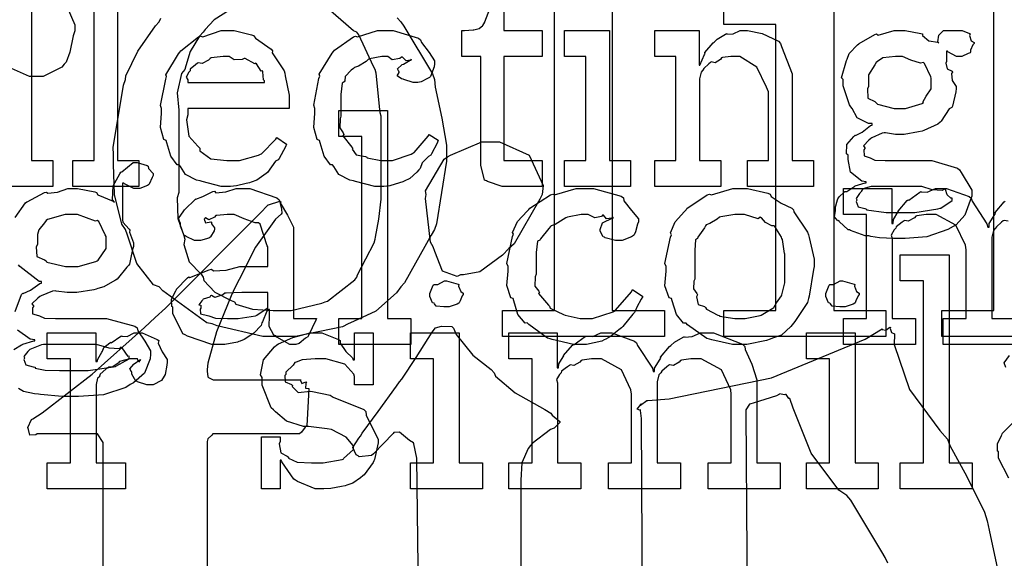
# Model space of a CAD drawing. Extents: x 0 to 8.5, y 0 to 11.
# Tile 338 of 379: x 5.266 to 5.792, y 8.67 to 8.958. Entities that reach past the tile are written whole.
import ezdxf

# ---------------------------------------------------------------- set-up
doc = ezdxf.new("R2010")
doc.units = 0
doc.layers.get('0').update_dxf_attribs({"linetype": 'CONTINUOUS'})

msp = doc.modelspace()

# ---------------------------------------------------------------- linework, layer by layer
at = {"color": 0}
for points in [[(5.52414, 8.80279), (5.55192, 8.80279), (5.55192, 9.0389), (5.52414, 9.0389), (5.52414, 9.05279), (5.58274, 9.06668), (5.58274, 8.80279), (5.61051, 8.80279), (5.61051, 8.7889), (5.52414, 8.7889), (5.52414, 8.80279)], [(5.64231, 8.80279), (5.67008, 8.80279), (5.67008, 8.95557), (5.64231, 8.95557), (5.64231, 8.96946), (5.7009, 8.98335), (5.7009, 8.80279), (5.72868, 8.80279), (5.72868, 8.7889), (5.64231, 8.7889), (5.64231, 8.80279)], [(5.24903, 8.88292), (5.26031, 8.88292), (5.26031, 8.96625), (5.24903, 8.96625), (5.24903, 8.98014), (5.27268, 8.98014), (5.27268, 8.88292), (5.28418, 8.88292), (5.28418, 8.86903), (5.24903, 8.86903), (5.24903, 8.88292)], [(5.29486, 8.88292), (5.30615, 8.88292), (5.30615, 8.96625), (5.29486, 8.96625), (5.29486, 8.98014), (5.31853, 8.98014), (5.31853, 8.88292), (5.33003, 8.88292), (5.33003, 8.86903), (5.29486, 8.86903), (5.29486, 8.88292)], [(5.37776, 8.86903), (5.37403, 8.86903), (5.36388, 8.87158), (5.36279, 8.87207), (5.36074, 8.87229), (5.35487, 8.87532), (5.35226, 8.87967), (5.35151, 8.88053), (5.35053, 8.88049), (5.34717, 8.8851), (5.34494, 8.89231), (5.34457, 8.89356), (5.34337, 8.89399), (5.34158, 8.90044), (5.34218, 8.90815), (5.34218, 8.91069), (5.34158, 8.91228), (5.34435, 8.92637), (5.34478, 8.92763), (5.3444, 8.92865), (5.35118, 8.93978), (5.35194, 8.94065), (5.35249, 8.9414), (5.36193, 8.94883), (5.36301, 8.94933), (5.3641, 8.94894), (5.37403, 8.95236), (5.37733, 8.95236), (5.38081, 8.95236), (5.39019, 8.95003), (5.39122, 8.94954), (5.39219, 8.94819), (5.40072, 8.94239), (5.40142, 8.94151), (5.40126, 8.94043), (5.40756, 8.93078), (5.40793, 8.92958), (5.40804, 8.928), (5.41032, 8.91781), (5.41032, 8.91439), (5.41032, 8.91069), (5.35607, 8.91069), (5.35607, 8.90722), (5.35547, 8.90457), (5.35678, 8.89583), (5.36149, 8.89051), (5.36257, 8.88943), (5.36253, 8.88807), (5.36843, 8.88374), (5.37706, 8.88292), (5.37993, 8.88292), (5.38368, 8.88292), (5.39393, 8.88564), (5.39492, 8.88618), (5.39551, 8.8865), (5.40306, 8.89421), (5.4036, 8.89507), (5.40881, 8.8916), (5.40821, 8.89019), (5.40489, 8.88385), (5.40446, 8.88314), (5.40289, 8.88243), (5.3986, 8.87651), (5.39794, 8.87597), (5.39681, 8.875), (5.39296, 8.87235), (5.38992, 8.87131), (5.38906, 8.87099), (5.38732, 8.87056), (5.38217, 8.86931), (5.37885, 8.86903), (5.37776, 8.86903)], [(5.45979, 8.86903), (5.456, 8.86903), (5.44569, 8.87158), (5.44461, 8.87207), (5.44254, 8.87229), (5.43668, 8.87532), (5.43408, 8.87967), (5.43332, 8.88053), (5.43235, 8.88049), (5.42899, 8.8851), (5.42676, 8.89231), (5.42638, 8.89356), (5.42518, 8.89399), (5.42339, 8.90044), (5.42399, 8.90815), (5.42399, 8.91069), (5.42339, 8.91233), (5.42617, 8.9266), (5.4266, 8.92785), (5.42622, 8.92888), (5.43317, 8.94021), (5.43397, 8.94108), (5.43451, 8.94179), (5.44456, 8.94889), (5.44569, 8.94933), (5.44678, 8.94894), (5.45736, 8.95236), (5.46089, 8.95236), (5.46576, 8.95236), (5.47922, 8.94824), (5.48042, 8.94738), (5.48096, 8.94581), (5.48492, 8.9406), (5.48779, 8.93608), (5.48779, 8.93457), (5.48768, 8.93294), (5.48562, 8.92763), (5.48519, 8.92719), (5.484, 8.92671), (5.48063, 8.92492), (5.47885, 8.92458), (5.47825, 8.92458), (5.47646, 8.92458), (5.47146, 8.92606), (5.47108, 8.92632), (5.47021, 8.92643), (5.46789, 8.928), (5.46892, 8.92985), (5.46892, 8.93044), (5.46875, 8.93044), (5.46804, 8.93175), (5.47032, 8.93392), (5.47065, 8.93414), (5.47065, 8.93414), (5.47119, 8.93431), (5.47488, 8.93642), (5.47542, 8.93653), (5.47542, 8.93696), (5.4751, 8.93653), (5.47276, 8.93604), (5.47076, 8.93799), (5.47021, 8.93804), (5.46924, 8.93733), (5.46522, 8.93668), (5.46294, 8.93847), (5.46218, 8.93847), (5.45975, 8.93847), (5.45318, 8.93707), (5.45242, 8.93674), (5.45128, 8.93571), (5.44721, 8.93317), (5.4451, 8.93246), (5.44461, 8.93197), (5.44331, 8.93115), (5.44011, 8.92774), (5.43989, 8.92546), (5.43961, 8.92481), (5.43858, 8.92415), (5.43788, 8.91812), (5.43788, 8.91613), (5.43788, 8.90657), (5.43739, 8.90511), (5.43733, 8.90022), (5.43913, 8.89757), (5.4394, 8.89681), (5.43896, 8.89611), (5.44363, 8.88997), (5.44417, 8.88943), (5.4439, 8.88894), (5.44601, 8.8859), (5.45101, 8.88499), (5.45176, 8.88465), (5.45188, 8.88422), (5.45925, 8.88292), (5.46175, 8.88292), (5.46539, 8.88292), (5.47542, 8.88618), (5.47629, 8.88683), (5.47689, 8.88715), (5.48443, 8.89583), (5.48497, 8.89681), (5.48975, 8.89378), (5.48926, 8.89219), (5.48628, 8.88639), (5.48583, 8.88574), (5.48454, 8.88504), (5.48128, 8.88162), (5.48014, 8.87864), (5.47954, 8.87793), (5.47846, 8.87668), (5.47461, 8.87326), (5.47168, 8.87185), (5.47086, 8.87142), (5.46913, 8.87088), (5.46403, 8.86936), (5.46083, 8.86903), (5.45979, 8.86903)], [(5.55729, 8.88292), (5.56858, 8.88292), (5.56858, 8.93847), (5.55729, 8.93847), (5.55729, 8.95236), (5.58117, 8.95236), (5.58117, 8.88292), (5.59244, 8.88292), (5.59244, 8.86903), (5.55729, 8.86903), (5.55729, 8.88292)], [(5.60542, 8.88292), (5.61669, 8.88292), (5.61669, 8.93847), (5.60542, 8.93847), (5.60542, 8.95236), (5.62907, 8.95236), (5.62907, 8.93371), (5.6295, 8.93371), (5.6295, 8.93371), (5.632, 8.93946), (5.63232, 8.94), (5.63206, 8.94049), (5.63661, 8.94564), (5.6371, 8.94607), (5.6371, 8.94607), (5.63872, 8.94769), (5.64318, 8.95036), (5.64382, 8.95063), (5.64393, 8.95031), (5.64729, 8.95042), (5.65104, 8.95236), (5.65229, 8.95236), (5.65489, 8.95236), (5.66276, 8.95063), (5.67144, 8.94661), (5.67247, 8.94542), (5.67307, 8.94368), (5.67876, 8.92919), (5.67876, 8.92437), (5.67876, 8.88292), (5.69006, 8.88292), (5.69006, 8.86903), (5.65489, 8.86903), (5.65489, 8.88292), (5.66618, 8.88292), (5.66618, 8.9196), (5.6651, 8.92204), (5.65994, 8.93267), (5.65076, 8.93847), (5.64774, 8.93847), (5.64606, 8.93847), (5.64154, 8.93778), (5.641, 8.93761), (5.64051, 8.93679), (5.63769, 8.93506), (5.63553, 8.93549), (5.63514, 8.93522), (5.63428, 8.9344), (5.63151, 8.93197), (5.63097, 8.93115), (5.63081, 8.93088), (5.6301, 8.92996), (5.62929, 8.92643), (5.62929, 8.92524), (5.62929, 8.88292), (5.64057, 8.88292), (5.64057, 8.86903), (5.60542, 8.86903), (5.60542, 8.88292)], [(5.73529, 8.84125), (5.73275, 8.84125), (5.72526, 8.84158), (5.72076, 8.84233), (5.71967, 8.84256), (5.71772, 8.84267), (5.7099, 8.84549), (5.70925, 8.84581), (5.70861, 8.84576), (5.70389, 8.85032), (5.70361, 8.85081), (5.70318, 8.85069), (5.70128, 8.85281), (5.70188, 8.85622), (5.70188, 8.85732), (5.70167, 8.85742), (5.70296, 8.86193), (5.70318, 8.86231), (5.70318, 8.86231), (5.70383, 8.8635), (5.70649, 8.86594), (5.70687, 8.86621), (5.70687, 8.86621), (5.7079, 8.86632), (5.71158, 8.86882), (5.71208, 8.86903), (5.71235, 8.86925), (5.71761, 8.87088), (5.71815, 8.87099), (5.71815, 8.87142), (5.71593, 8.87181), (5.70985, 8.87657), (5.70861, 8.88346), (5.70861, 8.88574), (5.70779, 8.88639), (5.70785, 8.89144), (5.71164, 8.89572), (5.71229, 8.89638), (5.71246, 8.89615), (5.7161, 8.898), (5.72054, 8.90158), (5.7214, 8.90181), (5.7214, 8.90267), (5.7194, 8.90267), (5.71343, 8.90571), (5.71078, 8.9106), (5.71013, 8.91157), (5.70936, 8.91254), (5.706, 8.92275), (5.706, 8.92611), (5.70508, 8.92703), (5.70779, 8.93619), (5.70817, 8.93696), (5.70817, 8.93696), (5.70915, 8.94), (5.7136, 8.94467), (5.71425, 8.94521), (5.71451, 8.94526), (5.72288, 8.95014), (5.72379, 8.95042), (5.72467, 8.94976), (5.73313, 8.95236), (5.73594, 8.95236), (5.73904, 8.95236), (5.74744, 8.95074), (5.74832, 8.95042), (5.74826, 8.94954), (5.75163, 8.94672), (5.7564, 8.94612), (5.757, 8.94564), (5.75646, 8.94618), (5.757, 8.94982), (5.75944, 8.95236), (5.76025, 8.95236), (5.76025, 8.95236), (5.76611, 8.95236), (5.76807, 8.95236), (5.76947, 8.95236), (5.77333, 8.95074), (5.77371, 8.95042), (5.77344, 8.94965), (5.77419, 8.94683), (5.77588, 8.94581), (5.77588, 8.94542), (5.77522, 8.94467), (5.77393, 8.94179), (5.77387, 8.94065), (5.77371, 8.94043), (5.77263, 8.93994), (5.76921, 8.93847), (5.76807, 8.93847), (5.76644, 8.93847), (5.76188, 8.94086), (5.76156, 8.94129), (5.76112, 8.94129), (5.76112, 8.93565), (5.76074, 8.9349), (5.76139, 8.93181), (5.76406, 8.93061), (5.76438, 8.93001), (5.76378, 8.92931), (5.76411, 8.92551), (5.76633, 8.92242), (5.76633, 8.92133), (5.76617, 8.91954), (5.76432, 8.91189), (5.76394, 8.91114), (5.76247, 8.91038), (5.75831, 8.90386), (5.75765, 8.90332), (5.7564, 8.90229), (5.74903, 8.89887), (5.7481, 8.89854), (5.74625, 8.89811), (5.7385, 8.89681), (5.73594, 8.89681), (5.73394, 8.89681), (5.72857, 8.89757), (5.72792, 8.89768), (5.72683, 8.89746), (5.72131, 8.89501), (5.72076, 8.89464), (5.71972, 8.89378), (5.71685, 8.89074), (5.7175, 8.8896), (5.7175, 8.88921), (5.71701, 8.88851), (5.71712, 8.88542), (5.71983, 8.8845), (5.72032, 8.88422), (5.72032, 8.88422), (5.72293, 8.88308), (5.72846, 8.88292), (5.73031, 8.88292), (5.74832, 8.88292), (5.75325, 8.88292), (5.76699, 8.87879), (5.76807, 8.87793), (5.76888, 8.87636), (5.77458, 8.86697), (5.77458, 8.86382), (5.77376, 8.86143), (5.77083, 8.85363), (5.76622, 8.84858), (5.7646, 8.84754), (5.76183, 8.84597), (5.75065, 8.84207), (5.7391, 8.84125), (5.73529, 8.84125)], [(5.35607, 8.92458), (5.39708, 8.92458), (5.39708, 8.92546), (5.39654, 8.92589), (5.39615, 8.93028), (5.396, 8.93067), (5.39535, 8.93056), (5.39274, 8.93451), (5.39231, 8.93479), (5.39193, 8.9344), (5.38683, 8.93728), (5.38624, 8.93739), (5.38519, 8.93674), (5.38097, 8.93664), (5.37819, 8.93847), (5.37733, 8.93847), (5.375, 8.93847), (5.36865, 8.93761), (5.368, 8.93739), (5.36719, 8.93653), (5.36372, 8.93474), (5.36171, 8.93506), (5.36128, 8.93479), (5.36029, 8.93403), (5.35742, 8.93164), (5.35742, 8.93088), (5.35736, 8.93067), (5.35667, 8.93001), (5.35531, 8.9274), (5.35607, 8.92594), (5.35607, 8.92546), (5.35607, 8.92458)], [(5.73617, 8.91069), (5.73931, 8.91069), (5.74804, 8.91325), (5.74875, 8.91374), (5.74854, 8.91396), (5.75032, 8.91715), (5.75288, 8.92111), (5.75288, 8.92242), (5.75288, 8.92676), (5.75271, 8.92751), (5.7494, 8.93474), (5.74875, 8.93522), (5.74718, 8.9349), (5.74203, 8.93636), (5.73763, 8.93847), (5.73617, 8.93847), (5.73389, 8.93847), (5.72711, 8.93767), (5.72424, 8.93576), (5.72358, 8.93522), (5.72282, 8.93386), (5.71946, 8.92854), (5.71946, 8.92676), (5.71946, 8.92242), (5.71886, 8.92111), (5.71918, 8.91607), (5.72288, 8.91428), (5.72358, 8.91374), (5.72424, 8.91297), (5.73318, 8.91069), (5.73617, 8.91069)], [(5.43668, 8.7985), (5.44906, 8.7985), (5.44906, 8.89572), (5.43668, 8.89572), (5.43668, 8.90961), (5.46272, 8.90961), (5.46272, 8.7985), (5.4751, 8.7985), (5.4751, 8.78461), (5.43668, 8.78461), (5.43668, 8.7985)], [(5.51867, 8.8929), (5.52246, 8.89285), (5.53836, 8.88574), (5.54579, 8.86942), (5.54536, 8.86469), (5.54411, 8.86225), (5.53028, 8.83826), (5.52756, 8.83583), (5.52419, 8.83236), (5.51199, 8.82346), (5.50331, 8.82172), (5.50174, 8.82172), (5.49994, 8.8209), (5.49208, 8.82383), (5.48801, 8.83421), (5.48719, 8.83669), (5.48562, 8.83919), (5.48307, 8.86257), (5.48329, 8.86469), (5.48296, 8.86669), (5.49294, 8.88357), (5.49479, 8.88488), (5.49642, 8.88564), (5.51307, 8.8929), (5.51867, 8.8929)], [(5.37369, 8.78461), (5.36897, 8.78461), (5.35596, 8.78896), (5.35482, 8.78982), (5.35357, 8.79031), (5.3481, 8.80106), (5.3481, 8.80458), (5.34754, 8.80485), (5.3475, 8.80875), (5.34972, 8.81326), (5.35004, 8.81392), (5.34993, 8.81401), (5.35601, 8.82021), (5.35678, 8.82064), (5.35726, 8.82042), (5.36746, 8.82454), (5.36871, 8.82476), (5.36985, 8.824), (5.37668, 8.82437), (5.384, 8.82628), (5.3865, 8.82628), (5.39887, 8.82628), (5.39887, 8.83669), (5.39854, 8.83724), (5.39469, 8.84879), (5.39388, 8.8495), (5.39204, 8.8495), (5.38624, 8.85178), (5.38086, 8.85406), (5.37912, 8.85406), (5.37711, 8.85406), (5.37169, 8.85351), (5.3711, 8.8534), (5.37044, 8.85265), (5.36729, 8.85124), (5.36556, 8.85226), (5.36524, 8.85211), (5.36524, 8.85189), (5.36496, 8.85157), (5.3655, 8.84961), (5.36838, 8.85015), (5.36871, 8.84993), (5.36887, 8.84901), (5.37044, 8.84694), (5.37044, 8.84625), (5.37017, 8.84526), (5.36828, 8.84201), (5.36783, 8.84169), (5.3674, 8.84131), (5.36285, 8.84017), (5.36133, 8.84017), (5.35969, 8.84017), (5.35525, 8.84218), (5.35482, 8.84256), (5.35428, 8.84278), (5.35221, 8.84782), (5.35221, 8.8495), (5.35206, 8.8495), (5.35118, 8.85194), (5.354, 8.8559), (5.35439, 8.85644), (5.35465, 8.85682), (5.35981, 8.86187), (5.36046, 8.86231), (5.36046, 8.86225), (5.36415, 8.86361), (5.36947, 8.86621), (5.37044, 8.86643), (5.37115, 8.86567), (5.37636, 8.86604), (5.382, 8.86794), (5.3839, 8.86794), (5.38917, 8.86794), (5.40365, 8.8629), (5.40494, 8.86187), (5.40539, 8.86025), (5.4094, 8.85374), (5.41254, 8.84717), (5.41254, 8.84494), (5.41254, 8.7985), (5.42492, 8.7985), (5.42449, 8.79758), (5.42063, 8.78944), (5.42014, 8.78874), (5.41894, 8.78792), (5.41553, 8.78515), (5.41374, 8.78461), (5.41319, 8.78461), (5.41069, 8.78461), (5.40375, 8.78842), (5.40321, 8.78917), (5.40201, 8.78956), (5.39958, 8.79417), (5.39974, 8.79986), (5.39974, 8.80176), (5.39974, 8.80328), (5.39887, 8.80328), (5.39833, 8.80231), (5.39594, 8.79671), (5.39561, 8.79611), (5.39529, 8.79465), (5.39133, 8.79069), (5.39085, 8.79025), (5.38971, 8.78956), (5.38629, 8.78733), (5.38417, 8.7864), (5.38346, 8.78614), (5.3826, 8.78575), (5.37592, 8.78461), (5.37369, 8.78461)], [(5.56619, 8.78461), (5.56201, 8.78461), (5.55067, 8.78717), (5.54949, 8.78765), (5.54807, 8.78792), (5.53814, 8.79525), (5.53733, 8.79611), (5.53614, 8.79606), (5.53239, 8.80067), (5.53017, 8.80789), (5.52974, 8.80914), (5.52849, 8.80951), (5.52647, 8.81603), (5.52713, 8.82374), (5.52713, 8.82628), (5.52647, 8.8279), (5.52946, 8.84218), (5.52994, 8.84343), (5.52951, 8.84446), (5.53207, 8.85026), (5.53728, 8.85579), (5.53819, 8.85667), (5.53868, 8.85736), (5.54975, 8.86447), (5.551, 8.8649), (5.55192, 8.86453), (5.56342, 8.86794), (5.56728, 8.86794), (5.57264, 8.86794), (5.58746, 8.86382), (5.58876, 8.86296), (5.58892, 8.86139), (5.59304, 8.85618), (5.59679, 8.85167), (5.59679, 8.85015), (5.59625, 8.84885), (5.59506, 8.84467), (5.59435, 8.84315), (5.59397, 8.84278), (5.59304, 8.84213), (5.588, 8.84017), (5.58637, 8.84017), (5.58442, 8.84017), (5.579, 8.84164), (5.57856, 8.8419), (5.57785, 8.84207), (5.57617, 8.84506), (5.57617, 8.84603), (5.57617, 8.84603), (5.57758, 8.8495), (5.5779, 8.84972), (5.5779, 8.84972), (5.58257, 8.852), (5.58311, 8.85211), (5.58311, 8.85254), (5.58251, 8.85206), (5.57958, 8.85161), (5.57801, 8.85357), (5.57747, 8.85363), (5.57693, 8.85292), (5.57335, 8.85226), (5.56993, 8.85406), (5.56879, 8.85406), (5.56608, 8.85406), (5.55875, 8.85265), (5.55794, 8.85232), (5.55658, 8.85129), (5.55214, 8.84874), (5.55018, 8.84799), (5.54969, 8.84754), (5.54889, 8.84646), (5.54438, 8.8411), (5.54406, 8.84039), (5.54281, 8.83974), (5.5421, 8.83371), (5.5421, 8.83171), (5.5421, 8.82215), (5.5415, 8.82081), (5.54139, 8.81581), (5.54351, 8.81315), (5.54383, 8.81239), (5.5434, 8.8119), (5.54867, 8.80556), (5.54926, 8.80501), (5.54964, 8.80399), (5.55669, 8.80057), (5.55751, 8.80024), (5.55751, 8.80018), (5.56549, 8.7985), (5.56814, 8.7985), (5.57215, 8.7985), (5.58322, 8.80197), (5.58421, 8.80263), (5.58442, 8.803), (5.59293, 8.81278), (5.59353, 8.81392), (5.59896, 8.81022), (5.5981, 8.80886), (5.59581, 8.80447), (5.595, 8.80236), (5.59462, 8.80176), (5.59364, 8.80083), (5.58832, 8.79422), (5.58768, 8.79351), (5.58621, 8.79238), (5.58176, 8.78885), (5.57921, 8.78743), (5.57835, 8.787), (5.57715, 8.7864), (5.5689, 8.78461), (5.56619, 8.78461)], [(5.65093, 8.78461), (5.64686, 8.78461), (5.63585, 8.787), (5.63465, 8.78743), (5.63314, 8.78771), (5.62294, 8.79503), (5.62207, 8.7959), (5.62076, 8.7959), (5.61703, 8.80063), (5.61469, 8.80789), (5.61426, 8.80914), (5.61301, 8.80951), (5.61079, 8.81592), (5.61143, 8.82374), (5.61143, 8.82628), (5.61079, 8.82785), (5.61376, 8.84196), (5.61426, 8.84321), (5.61382, 8.84429), (5.61626, 8.85004), (5.62121, 8.85558), (5.62207, 8.85644), (5.62256, 8.85721), (5.6334, 8.86447), (5.63465, 8.8649), (5.63564, 8.86453), (5.64708, 8.86794), (5.65093, 8.86794), (5.65494, 8.86794), (5.66575, 8.86546), (5.66699, 8.8649), (5.66758, 8.86356), (5.67279, 8.86003), (5.6785, 8.85742), (5.67936, 8.85644), (5.67969, 8.85536), (5.6869, 8.84451), (5.68739, 8.84321), (5.68788, 8.84169), (5.69043, 8.83014), (5.69043, 8.82628), (5.69015, 8.82471), (5.68788, 8.81044), (5.68739, 8.80914), (5.6869, 8.80701), (5.68024, 8.79688), (5.67936, 8.7959), (5.67806, 8.79417), (5.67296, 8.78965), (5.66818, 8.78797), (5.66699, 8.78743), (5.6651, 8.78674), (5.65446, 8.78461), (5.65093, 8.78461)], [(5.71317, 8.86165), (5.71294, 8.86089), (5.71397, 8.85807), (5.7175, 8.85715), (5.71837, 8.85688), (5.71847, 8.85644), (5.72894, 8.85514), (5.73247, 8.85514), (5.73964, 8.85514), (5.74414, 8.85514), (5.75657, 8.85699), (5.75765, 8.85732), (5.75814, 8.85747), (5.76417, 8.86143), (5.76417, 8.86274), (5.76351, 8.86268), (5.76144, 8.86453), (5.76058, 8.86729), (5.76004, 8.86751), (5.75874, 8.86681), (5.75342, 8.86714), (5.74794, 8.86903), (5.74615, 8.86903), (5.7225, 8.86903), (5.72097, 8.86893), (5.71653, 8.86778), (5.71565, 8.86632), (5.71533, 8.866), (5.71474, 8.86518), (5.71294, 8.86263), (5.71317, 8.86193), (5.71317, 8.86165)], [(5.29417, 8.82628), (5.29758, 8.82628), (5.30707, 8.82883), (5.30783, 8.82932), (5.30838, 8.82964), (5.31261, 8.83594), (5.31261, 8.838), (5.31261, 8.84233), (5.31196, 8.8431), (5.3086, 8.85032), (5.30783, 8.85081), (5.30686, 8.85047), (5.29731, 8.85406), (5.29417, 8.85406), (5.29075, 8.85406), (5.28125, 8.85135), (5.28049, 8.85081), (5.27957, 8.84956), (5.27664, 8.84586), (5.27593, 8.84326), (5.27593, 8.84233), (5.27593, 8.838), (5.27522, 8.83675), (5.2755, 8.83165), (5.27974, 8.82986), (5.28049, 8.82932), (5.28097, 8.82856), (5.29085, 8.82628), (5.29417, 8.82628)], [(5.65093, 8.7985), (5.6536, 8.7985), (5.66081, 8.79981), (5.66157, 8.80003), (5.66211, 8.80018), (5.66846, 8.80393), (5.66894, 8.80436), (5.66894, 8.80436), (5.67031, 8.80686), (5.67307, 8.81049), (5.67329, 8.81108), (5.67329, 8.81108), (5.67481, 8.81743), (5.67481, 8.81956), (5.67481, 8.83301), (5.67464, 8.83322), (5.6735, 8.84065), (5.67329, 8.84125), (5.67307, 8.84185), (5.66943, 8.84754), (5.66894, 8.84799), (5.66786, 8.84788), (5.66444, 8.84967), (5.66233, 8.85232), (5.66157, 8.85254), (5.6606, 8.85178), (5.65332, 8.85406), (5.65093, 8.85406), (5.64817, 8.85406), (5.64063, 8.85281), (5.63986, 8.85254), (5.63872, 8.85157), (5.63476, 8.84913), (5.63286, 8.84842), (5.63249, 8.84799), (5.63194, 8.8469), (5.62836, 8.8419), (5.62815, 8.84125), (5.62706, 8.84056), (5.62685, 8.8349), (5.62685, 8.83301), (5.62685, 8.81956), (5.62625, 8.81847), (5.62603, 8.81429), (5.62793, 8.81174), (5.62815, 8.81108), (5.62771, 8.81006), (5.62864, 8.80599), (5.632, 8.8049), (5.63249, 8.80436), (5.63292, 8.80344), (5.63911, 8.80029), (5.63986, 8.80003), (5.63992, 8.79964), (5.64817, 8.7985), (5.65093, 8.7985)], [(5.73643, 8.72131), (5.74881, 8.72131), (5.74881, 8.81853), (5.73643, 8.81853), (5.73643, 8.83242), (5.76247, 8.83242), (5.76247, 8.72131), (5.77485, 8.72131), (5.77485, 8.70742), (5.73643, 8.70742), (5.73643, 8.72131)], [(5.49431, 8.80464), (5.49289, 8.80464), (5.48872, 8.80512), (5.4879, 8.80632), (5.48757, 8.80658), (5.48682, 8.80675), (5.4854, 8.81022), (5.4854, 8.81136), (5.4854, 8.81179), (5.4854, 8.81179), (5.48719, 8.81625), (5.48757, 8.81657), (5.48757, 8.81657), (5.48953, 8.81657), (5.49311, 8.81853), (5.49431, 8.81853), (5.49431, 8.81853), (5.50043, 8.81689), (5.50082, 8.81657), (5.50071, 8.81569), (5.50179, 8.81287), (5.50319, 8.81207), (5.50319, 8.81179), (5.50319, 8.81136), (5.50265, 8.8106), (5.50146, 8.80794), (5.50103, 8.80681), (5.50082, 8.80658), (5.49989, 8.8061), (5.49567, 8.80464), (5.49431, 8.80464)], [(5.70562, 8.80464), (5.70421, 8.80464), (5.70003, 8.80512), (5.69922, 8.80632), (5.69889, 8.80658), (5.69814, 8.80675), (5.69672, 8.81022), (5.69672, 8.81136), (5.69672, 8.81179), (5.69672, 8.81179), (5.69851, 8.81625), (5.69889, 8.81657), (5.69889, 8.81657), (5.70085, 8.81657), (5.70443, 8.81853), (5.70562, 8.81853), (5.70562, 8.81853), (5.71175, 8.81689), (5.71213, 8.81657), (5.71203, 8.81569), (5.71311, 8.81287), (5.71451, 8.81207), (5.71451, 8.81179), (5.71451, 8.81136), (5.71397, 8.8106), (5.71278, 8.80794), (5.71235, 8.80681), (5.71213, 8.80658), (5.71121, 8.8061), (5.70697, 8.80464), (5.70562, 8.80464)], [(5.37956, 8.7985), (5.38297, 8.7985), (5.39225, 8.79997), (5.39324, 8.80024), (5.39318, 8.8004), (5.39887, 8.80419), (5.39887, 8.80544), (5.39887, 8.81239), (5.38803, 8.81239), (5.38499, 8.81239), (5.37668, 8.81207), (5.37587, 8.81196), (5.37478, 8.81108), (5.3705, 8.80974), (5.36871, 8.81082), (5.36828, 8.81065), (5.36789, 8.80985), (5.36436, 8.80871), (5.36415, 8.80849), (5.36356, 8.80789), (5.36199, 8.80583), (5.36307, 8.80556), (5.36307, 8.80544), (5.36307, 8.80393), (5.36268, 8.8035), (5.36296, 8.80089), (5.36664, 8.80007), (5.3674, 8.79981), (5.3674, 8.79981), (5.37088, 8.79867), (5.37739, 8.7985), (5.37956, 8.7985)], [(5.28114, 8.72131), (5.29351, 8.72131), (5.29351, 8.77686), (5.28114, 8.77686), (5.28114, 8.79075), (5.30697, 8.79075), (5.30697, 8.77556), (5.30783, 8.77556), (5.30783, 8.77556), (5.30817, 8.77675), (5.31033, 8.78054), (5.31065, 8.78097), (5.31065, 8.78097), (5.31136, 8.78299), (5.31456, 8.78543), (5.315, 8.78575), (5.31526, 8.78549), (5.32032, 8.78901), (5.32086, 8.78922), (5.32086, 8.78911), (5.32379, 8.78885), (5.32758, 8.79075), (5.32889, 8.79075), (5.33182, 8.79075), (5.33985, 8.78733), (5.3406, 8.78663), (5.34033, 8.78526), (5.34244, 8.7806), (5.34517, 8.77653), (5.34517, 8.77513), (5.34494, 8.77349), (5.34413, 8.76856), (5.34299, 8.76676), (5.34256, 8.76622), (5.34212, 8.7654), (5.33757, 8.76297), (5.33604, 8.76297), (5.33425, 8.76297), (5.32932, 8.7646), (5.32889, 8.76492), (5.3284, 8.76508), (5.32628, 8.76872), (5.32628, 8.76992), (5.32601, 8.76992), (5.32514, 8.77154), (5.32736, 8.77403), (5.32758, 8.77425), (5.32753, 8.77425), (5.32747, 8.77425), (5.33051, 8.77636), (5.33083, 8.77642), (5.33083, 8.77664), (5.33074, 8.77626), (5.32975, 8.77513), (5.32926, 8.77686), (5.3291, 8.77686), (5.3285, 8.77686), (5.32715, 8.77686), (5.32671, 8.77686), (5.32497, 8.77686), (5.32032, 8.77576), (5.31976, 8.77556), (5.31901, 8.77463), (5.31575, 8.77246), (5.31386, 8.7724), (5.31347, 8.77208), (5.31239, 8.77132), (5.30931, 8.76878), (5.30908, 8.76764), (5.30892, 8.76731), (5.308, 8.7666), (5.30718, 8.76324), (5.30718, 8.7621), (5.30718, 8.72131), (5.32281, 8.72131), (5.32281, 8.70742), (5.28114, 8.70742), (5.28114, 8.72131)], [(5.42751, 8.70742), (5.42404, 8.70742), (5.41461, 8.71143), (5.41363, 8.71218), (5.41265, 8.71263), (5.40636, 8.72185), (5.40603, 8.72282), (5.40539, 8.72282), (5.40539, 8.70742), (5.3954, 8.70742), (5.3954, 8.73519), (5.40539, 8.73519), (5.40539, 8.73281), (5.40494, 8.73144), (5.40571, 8.72667), (5.40918, 8.72487), (5.40994, 8.72433), (5.40983, 8.7239), (5.41456, 8.72168), (5.42215, 8.72131), (5.42469, 8.72131), (5.42839, 8.72131), (5.43858, 8.72314), (5.43946, 8.72347), (5.43929, 8.72368), (5.44467, 8.72857), (5.44467, 8.73019), (5.44433, 8.73068), (5.44065, 8.73514), (5.43289, 8.73921), (5.43056, 8.73953), (5.42057, 8.74083), (5.41786, 8.74083), (5.40875, 8.74365), (5.40294, 8.74869), (5.40192, 8.74972), (5.40067, 8.75076), (5.39583, 8.76286), (5.39583, 8.76688), (5.39497, 8.76844), (5.39649, 8.77642), (5.40235, 8.78342), (5.40365, 8.78444), (5.40457, 8.78489), (5.41217, 8.78825), (5.42139, 8.79075), (5.42449, 8.79075), (5.42774, 8.79075), (5.43664, 8.78733), (5.4375, 8.78663), (5.4375, 8.78521), (5.44049, 8.78093), (5.44412, 8.7775), (5.44444, 8.77642), (5.4451, 8.77642), (5.4451, 8.79075), (5.45508, 8.79075), (5.45508, 8.76297), (5.4451, 8.76297), (5.4451, 8.76753), (5.44472, 8.76872), (5.43989, 8.77399), (5.42979, 8.77686), (5.42643, 8.77686), (5.4241, 8.77686), (5.41721, 8.77636), (5.41396, 8.77522), (5.41319, 8.7749), (5.41238, 8.7736), (5.40842, 8.76986), (5.40842, 8.76861), (5.40793, 8.76796), (5.40815, 8.76471), (5.41146, 8.76318), (5.41211, 8.76275), (5.41189, 8.7621), (5.4151, 8.759), (5.4216, 8.75965), (5.42275, 8.7595), (5.43207, 8.75754), (5.43375, 8.7564), (5.45008, 8.74989), (5.45117, 8.74886), (5.45139, 8.74675), (5.45475, 8.73996), (5.45768, 8.7341), (5.45768, 8.73215), (5.45742, 8.73042), (5.45583, 8.72314), (5.45551, 8.72239), (5.45514, 8.72157), (5.45031, 8.71496), (5.44965, 8.71436), (5.44835, 8.71332), (5.44417, 8.71056), (5.44103, 8.70947), (5.44011, 8.70915), (5.43821, 8.70876), (5.43257, 8.70762), (5.42876, 8.70742), (5.42751, 8.70742)], [(5.47499, 8.72131), (5.48736, 8.72131), (5.48736, 8.77686), (5.47499, 8.77686), (5.47499, 8.79075), (5.50103, 8.79075), (5.50103, 8.72131), (5.5134, 8.72131), (5.5134, 8.70742), (5.47499, 8.70742), (5.47499, 8.72131)], [(5.5275, 8.72131), (5.53988, 8.72131), (5.53988, 8.77686), (5.5275, 8.77686), (5.5275, 8.79075), (5.55333, 8.79075), (5.55333, 8.77208), (5.55399, 8.77208), (5.55399, 8.77208), (5.55425, 8.77419), (5.55647, 8.77806), (5.55681, 8.7786), (5.55675, 8.77865), (5.56147, 8.78424), (5.56201, 8.78467), (5.56239, 8.7845), (5.56831, 8.78879), (5.56896, 8.78901), (5.56896, 8.78896), (5.57226, 8.78879), (5.57661, 8.79075), (5.57807, 8.79075), (5.58247, 8.79075), (5.59457, 8.7864), (5.59565, 8.78554), (5.59614, 8.78401), (5.60411, 8.77186), (5.60454, 8.77012), (5.60519, 8.77012), (5.60519, 8.77192), (5.60829, 8.77675), (5.60867, 8.77729), (5.60851, 8.77789), (5.61333, 8.78353), (5.61388, 8.78401), (5.61388, 8.78401), (5.61589, 8.78586), (5.62056, 8.78851), (5.62125, 8.78879), (5.62142, 8.78842), (5.62528, 8.78879), (5.62972, 8.79075), (5.63124, 8.79075), (5.63678, 8.79075), (5.65229, 8.78478), (5.65338, 8.78358), (5.65369, 8.7819), (5.65712, 8.77408), (5.65989, 8.76563), (5.65989, 8.76275), (5.65989, 8.72131), (5.67225, 8.72131), (5.67225, 8.70742), (5.63385, 8.70742), (5.63385, 8.72131), (5.64621, 8.72131), (5.64621, 8.75797), (5.64606, 8.76042), (5.641, 8.77106), (5.6301, 8.77686), (5.62646, 8.77686), (5.62462, 8.77686), (5.61968, 8.77615), (5.61908, 8.77599), (5.61849, 8.77513), (5.6154, 8.77328), (5.61322, 8.77365), (5.61279, 8.77339), (5.61187, 8.77263), (5.6091, 8.77029), (5.60861, 8.76953), (5.60846, 8.76926), (5.60764, 8.76833), (5.60672, 8.76465), (5.60672, 8.7634), (5.60672, 8.72131), (5.61908, 8.72131), (5.61908, 8.70742), (5.58068, 8.70742), (5.58068, 8.72131), (5.59304, 8.72131), (5.59304, 8.75797), (5.59267, 8.76042), (5.58757, 8.77106), (5.57699, 8.77686), (5.57351, 8.77686), (5.57167, 8.77686), (5.56668, 8.77615), (5.56614, 8.77599), (5.56538, 8.77513), (5.56212, 8.77328), (5.56022, 8.77365), (5.55985, 8.77339), (5.55875, 8.77263), (5.55567, 8.77029), (5.55539, 8.76947), (5.55528, 8.76926), (5.55453, 8.76861), (5.55296, 8.76585), (5.55354, 8.76406), (5.55354, 8.7634), (5.55354, 8.72131), (5.56592, 8.72131), (5.56592, 8.70742), (5.5275, 8.70742), (5.5275, 8.72131)], [(5.68631, 8.72131), (5.69868, 8.72131), (5.69868, 8.77686), (5.68631, 8.77686), (5.68631, 8.79075), (5.71235, 8.79075), (5.71235, 8.72131), (5.72472, 8.72131), (5.72472, 8.70742), (5.68631, 8.70742), (5.68631, 8.72131)], [(5.26899, 8.77724), (5.26867, 8.77658), (5.26969, 8.77365), (5.27365, 8.77274), (5.27463, 8.77246), (5.27468, 8.77203), (5.28006, 8.77094), (5.28771, 8.77072), (5.29025, 8.77072), (5.29807, 8.77072), (5.30296, 8.77072), (5.3164, 8.77257), (5.3176, 8.77289), (5.31776, 8.77306), (5.32476, 8.77701), (5.32476, 8.77832), (5.32428, 8.77821), (5.32113, 8.78282), (5.32042, 8.7831), (5.31956, 8.78233), (5.31424, 8.78271), (5.30746, 8.78461), (5.30524, 8.78461), (5.27919, 8.78461), (5.2781, 8.78444), (5.27175, 8.7819), (5.27138, 8.78157), (5.27067, 8.78076), (5.26856, 8.77821), (5.26899, 8.7775), (5.26899, 8.77724)]]:
    msp.add_lwpolyline(points, close=True, dxfattribs=at)
for points in [[(5.85243, 8.7889), (5.75868, 8.7889), (5.75868, 8.80279), (5.75868, 8.80279), (5.78646, 8.80279), (5.78646, 8.96946), (5.75868, 8.96946), (5.75868, 8.98335), (5.78646, 8.98335), (5.78646, 9.0109), (5.78618, 9.01183), (5.78711, 9.02106), (5.79004, 9.03179), (5.79081, 9.03347), (5.7909, 9.0345), (5.79525, 9.04204)], [(5.26617, 8.98335), (5.28424, 8.97667), (5.28586, 8.97532), (5.2864, 8.97353), (5.29167, 8.96479), (5.29585, 8.95529), (5.29585, 8.9521), (5.29503, 8.94937), (5.29318, 8.94069), (5.29113, 8.93539), (5.29021, 8.93431), (5.2889, 8.93267), (5.27897, 8.92779), (5.27567, 8.92779), (5.2716, 8.92779), (5.26036, 8.93267)], [(5.5249, 8.96625), (5.5249, 8.95236), (5.54531, 8.95236), (5.54531, 8.93847), (5.5249, 8.93847), (5.5249, 8.88292), (5.54531, 8.88292), (5.54531, 8.86903), (5.54443, 8.86903), (5.54249, 8.86903), (5.54183, 8.86903), (5.54069, 8.86903), (5.53808, 8.86903), (5.53728, 8.86903), (5.53597, 8.86903), (5.53304, 8.86903), (5.53207, 8.86903), (5.53071, 8.86903), (5.52761, 8.86903), (5.52664, 8.86903), (5.52664, 8.86903), (5.52387, 8.86903), (5.51606, 8.87158), (5.51557, 8.87207), (5.51454, 8.8724), (5.51253, 8.88032), (5.51253, 8.88292), (5.51253, 8.93847), (5.50233, 8.93847), (5.50233, 8.95236), (5.50385, 8.95236), (5.50385, 8.95236), (5.50851, 8.95258), (5.50885, 8.95258), (5.50885, 8.95258), (5.51167, 8.9534), (5.51188, 8.95344), (5.51188, 8.9535), (5.51351, 8.95486), (5.51361, 8.95497), (5.51361, 8.95497), (5.5146, 8.95676), (5.51471, 8.95692), (5.51818, 8.96625)], [(5.37831, 8.96317), (5.37022, 8.95796), (5.3654, 8.9529), (5.36431, 8.95144), (5.36247, 8.94922), (5.35747, 8.94103), (5.35508, 8.93343), (5.35454, 8.93147), (5.35286, 8.92925), (5.35042, 8.91906), (5.35129, 8.90967), (5.35129, 8.90653), (5.35129, 8.86572), (5.35042, 8.8629), (5.35081, 8.85183), (5.354, 8.84272), (5.35454, 8.84076), (5.35394, 8.838), (5.35693, 8.82872), (5.36322, 8.82206), (5.36431, 8.82058), (5.36464, 8.81885), (5.37056, 8.81256), (5.37929, 8.80817), (5.38103, 8.80735), (5.38172, 8.80621), (5.39068, 8.80339), (5.40164, 8.80279), (5.40533, 8.80279), (5.40533, 8.80279), (5.41135, 8.80279), (5.42768, 8.80658), (5.42942, 8.80735), (5.43072, 8.80778), (5.44526, 8.81917), (5.44635, 8.82058), (5.44678, 8.82172), (5.45557, 8.83886), (5.45611, 8.84076), (5.45632, 8.84185), (5.45806, 8.85146), (5.45936, 8.86219), (5.45936, 8.86572), (5.45936, 8.90653), (5.45876, 8.90826), (5.45665, 8.92958), (5.45611, 8.93147), (5.45529, 8.93311), (5.44743, 8.95003), (5.44635, 8.95144), (5.44461, 8.9521), (5.43115, 8.96392)], [(5.46783, 8.95904), (5.46978, 8.95688), (5.4714, 8.95464), (5.48671, 8.9291), (5.48779, 8.92606), (5.48822, 8.92204), (5.49169, 8.90554), (5.49431, 8.891), (5.49431, 8.88613), (5.49425, 8.88243), (5.48888, 8.84896), (5.48779, 8.84597), (5.48611, 8.84289), (5.47174, 8.81754), (5.46978, 8.81537), (5.46756, 8.81222), (5.45654, 8.80246), (5.4445, 8.79682), (5.44179, 8.79562), (5.43875, 8.79394), (5.41368, 8.7889), (5.40533, 8.7889), (5.40533, 8.7889), (5.39626, 8.7889), (5.37181, 8.79454), (5.36908, 8.79562), (5.36632, 8.79622), (5.34283, 8.81326), (5.34088, 8.81537), (5.33783, 8.81646), (5.32894, 8.82785), (5.32394, 8.84304), (5.32286, 8.84597), (5.32101, 8.84885), (5.31694, 8.86475), (5.31657, 8.88081), (5.31657, 8.88613), (5.31629, 8.88981), (5.32178, 8.92307), (5.32286, 8.92606), (5.32314, 8.92806), (5.32943, 8.94125), (5.33892, 8.95475), (5.34088, 8.95688), (5.34169, 8.95893)], [(5.26394, 8.85237), (5.26953, 8.86025), (5.27029, 8.86079), (5.27046, 8.86083), (5.27974, 8.86572), (5.28071, 8.866), (5.28142, 8.86535), (5.28662, 8.866), (5.2921, 8.86794), (5.29394, 8.86794), (5.29731, 8.86794), (5.30643, 8.86615), (5.3074, 8.86578), (5.30817, 8.86447), (5.31629, 8.86111), (5.31694, 8.86057), (5.31597, 8.86187), (5.31629, 8.86931), (5.31982, 8.87582), (5.32042, 8.87663), (5.3209, 8.87679), (5.32704, 8.88183), (5.3291, 8.88183), (5.3291, 8.88183), (5.33453, 8.88021), (5.33496, 8.87989), (5.33524, 8.87864), (5.33757, 8.87587), (5.33757, 8.87489), (5.33718, 8.87381), (5.33556, 8.87022), (5.33518, 8.8699), (5.33464, 8.86942), (5.33046, 8.86794), (5.3291, 8.86794), (5.32731, 8.86794), (5.32232, 8.87033), (5.32194, 8.87076), (5.32129, 8.87076), (5.32129, 8.85124), (5.3214, 8.84999), (5.32487, 8.84619), (5.32519, 8.8456), (5.32497, 8.84462), (5.32715, 8.83886), (5.32715, 8.83692), (5.32656, 8.83535), (5.32547, 8.83024), (5.32497, 8.82747), (5.32454, 8.82671), (5.32368, 8.82596), (5.31836, 8.81944), (5.3176, 8.8189), (5.31603, 8.81799), (5.31125, 8.81537), (5.30817, 8.81446), (5.30718, 8.81413), (5.30599, 8.81369), (5.29693, 8.81239), (5.29394, 8.81239), (5.29178, 8.81239), (5.28592, 8.81315), (5.28526, 8.81326), (5.28386, 8.81304), (5.27783, 8.8106), (5.27724, 8.81022), (5.2761, 8.80935), (5.27289, 8.80632), (5.27376, 8.80518), (5.27376, 8.80479), (5.27322, 8.80414), (5.27328, 8.801), (5.27647, 8.80007), (5.27701, 8.79981), (5.27701, 8.79981), (5.27957, 8.79867), (5.2856, 8.7985), (5.28765, 8.7985), (5.3074, 8.7985), (5.31282, 8.7985), (5.3279, 8.79438), (5.3291, 8.79351), (5.32943, 8.79194), (5.33317, 8.7864), (5.33626, 8.78119), (5.33626, 8.7794), (5.33599, 8.77701), (5.33311, 8.76921), (5.32721, 8.76417), (5.32542, 8.76313), (5.32308, 8.76156), (5.31114, 8.75765), (5.29775, 8.75683), (5.29329, 8.75683), (5.29329, 8.75683), (5.28907, 8.75683), (5.2775, 8.75792), (5.27636, 8.75814), (5.27436, 8.75825), (5.26844, 8.75939), (5.26579, 8.76107)], [(5.79769, 8.78461), (5.75928, 8.78461), (5.75928, 8.7985), (5.77165, 8.7985), (5.77165, 8.83518), (5.77126, 8.83763), (5.76617, 8.84825), (5.75558, 8.85406), (5.75211, 8.85406), (5.75028, 8.85406), (5.74528, 8.85335), (5.74474, 8.85319), (5.74397, 8.85232), (5.74072, 8.85047), (5.73882, 8.85086), (5.73844, 8.85058), (5.73736, 8.84983), (5.73426, 8.8475), (5.734, 8.84668), (5.73389, 8.84646), (5.73313, 8.84581), (5.73156, 8.84304), (5.73215, 8.84125), (5.73215, 8.8406), (5.73215, 8.7985), (5.74451, 8.7985), (5.74451, 8.78461), (5.70611, 8.78461), (5.70611, 8.7985), (5.70611, 8.7985), (5.71847, 8.7985), (5.71847, 8.85406), (5.70611, 8.85406), (5.70611, 8.86794), (5.73193, 8.86794), (5.73193, 8.84928), (5.73258, 8.84928), (5.73258, 8.84928), (5.73286, 8.8514), (5.73508, 8.85525), (5.7354, 8.85579), (5.73535, 8.85585), (5.74007, 8.86143), (5.74061, 8.86187), (5.741, 8.86171), (5.7469, 8.866), (5.74756, 8.86621), (5.74756, 8.86615), (5.75087, 8.866), (5.75521, 8.86794), (5.75667, 8.86794), (5.76107, 8.86794), (5.77317, 8.86361), (5.77425, 8.86274), (5.77474, 8.86122), (5.78271, 8.84907), (5.78315, 8.84733), (5.78381, 8.84733), (5.78381, 8.84913), (5.78689, 8.85394), (5.78728, 8.85449), (5.78711, 8.85508), (5.79194, 8.86074), (5.79249, 8.86122)], [(5.31114, 8.58908), (5.31093, 8.7321), (5.31093, 8.73232), (5.308, 8.73687), (5.30701, 8.73687), (5.27576, 8.73687), (5.27507, 8.73633), (5.27186, 8.73611), (5.27115, 8.73926), (5.271, 8.73969), (5.27067, 8.74018), (5.27279, 8.74457), (5.27339, 8.7449), (5.27832, 8.74815), (5.30512, 8.76882), (5.33311, 8.79368), (5.33871, 8.79893), (5.34424, 8.80393), (5.39453, 8.85454), (5.39903, 8.85926), (5.39919, 8.85915), (5.40522, 8.86117), (5.40576, 8.86079), (5.40549, 8.85992), (5.40608, 8.85678), (5.40625, 8.85471), (5.40597, 8.85428), (5.40294, 8.85146), (5.39225, 8.83653), (5.38351, 8.81922), (5.38146, 8.81521), (5.37935, 8.81065), (5.37147, 8.79135), (5.36692, 8.77453), (5.36649, 8.77115), (5.36649, 8.77018), (5.36681, 8.76747), (5.36692, 8.76725), (5.36714, 8.76699), (5.36974, 8.76574), (5.37061, 8.76574), (5.41639, 8.76574), (5.41624, 8.7654), (5.41694, 8.76383), (5.41922, 8.76465), (5.41943, 8.76443), (5.41906, 8.76378), (5.41894, 8.76118), (5.42074, 8.76101), (5.42074, 8.76096), (5.41965, 8.74121), (5.41883, 8.7405), (5.41689, 8.73768), (5.41569, 8.73687), (5.41531, 8.73687), (5.36951, 8.73687), (5.36893, 8.73617), (5.36686, 8.73426), (5.36649, 8.73281), (5.36649, 8.73232), (5.36649, 8.73232), (5.36649, 8.58431)], [(5.794, 8.85047), (5.79183, 8.85086), (5.79139, 8.85058), (5.79047, 8.84983), (5.78771, 8.8475), (5.78722, 8.84674), (5.78706, 8.84646), (5.78624, 8.84554), (5.78532, 8.84185), (5.78532, 8.8406), (5.78532, 8.7985), (5.79769, 8.7985)], [(5.26394, 8.80225), (5.26742, 8.81131), (5.26812, 8.81196), (5.26824, 8.81179), (5.27219, 8.81358), (5.27713, 8.81717), (5.2781, 8.81739), (5.2781, 8.81825), (5.27675, 8.81831), (5.2665, 8.82617), (5.26574, 8.82715)], [(5.48025, 8.57889), (5.47831, 8.72385), (5.47831, 8.72385), (5.47683, 8.73156), (5.47657, 8.7321), (5.47456, 8.73324), (5.46918, 8.73768), (5.46615, 8.73763), (5.46571, 8.73708), (5.45529, 8.72624), (5.45415, 8.72537), (5.44769, 8.72456), (5.44706, 8.72515), (5.44601, 8.72558), (5.44417, 8.7296), (5.44749, 8.73449), (5.44835, 8.73557), (5.44928, 8.73714), (5.45779, 8.74881), (5.46761, 8.76226), (5.46918, 8.76465), (5.47032, 8.76611), (5.47797, 8.77767), (5.48665, 8.79113), (5.48828, 8.79351), (5.48828, 8.79351), (5.4916, 8.79438), (5.49713, 8.79417), (5.49804, 8.79329), (5.4994, 8.78999), (5.50836, 8.77892), (5.51801, 8.77115), (5.51975, 8.76942), (5.52035, 8.76758), (5.53087, 8.75874), (5.54665, 8.74989), (5.54992, 8.74794), (5.55062, 8.74685), (5.55479, 8.74343), (5.55469, 8.74294), (5.55399, 8.74219), (5.55165, 8.73981), (5.55122, 8.73969), (5.54975, 8.73921), (5.53993, 8.73167), (5.53907, 8.73058), (5.53776, 8.72911), (5.5345, 8.7214), (5.53386, 8.71218), (5.53386, 8.7091), (5.53386, 8.59733)], [(5.59901, 8.61014), (5.59836, 8.74511), (5.59836, 8.74511), (5.59782, 8.7494), (5.59771, 8.74968), (5.59739, 8.74951), (5.59592, 8.75), (5.59799, 8.7525), (5.59814, 8.75271), (5.59804, 8.75265), (5.59771, 8.75222), (5.60118, 8.75461), (5.60161, 8.75467), (5.61307, 8.75549), (5.66775, 8.76682), (5.71772, 8.78743), (5.72683, 8.79286), (5.72683, 8.79264), (5.72868, 8.79221), (5.73085, 8.79383), (5.73118, 8.79372), (5.73101, 8.79312), (5.73167, 8.79096), (5.73329, 8.79031), (5.73335, 8.79004), (5.73324, 8.7845), (5.74138, 8.76058), (5.7576, 8.73861), (5.76156, 8.73406), (5.76281, 8.73062), (5.77192, 8.71403), (5.78142, 8.69504), (5.78282, 8.69043), (5.7839, 8.68533), (5.78836, 8.6645)], [(5.26335, 8.7819), (5.26736, 8.7844), (5.2679, 8.78461), (5.26807, 8.78483), (5.27387, 8.78646), (5.27442, 8.78657), (5.27442, 8.787), (5.27197, 8.78737), (5.26519, 8.79215)], [(5.79281, 8.77229), (5.79194, 8.77474), (5.79476, 8.77869)], [(5.72976, 8.66786), (5.72835, 8.6709), (5.72657, 8.67393), (5.70996, 8.7015), (5.70796, 8.70389), (5.70356, 8.70682), (5.68881, 8.72646), (5.67931, 8.7506), (5.67757, 8.75575), (5.67697, 8.75575), (5.67551, 8.75782), (5.67518, 8.75792), (5.67443, 8.75771), (5.67215, 8.75825), (5.67193, 8.75814), (5.67031, 8.75722), (5.65799, 8.75331), (5.65674, 8.75293), (5.65603, 8.75276), (5.65392, 8.74968), (5.65392, 8.74858), (5.65392, 8.74858), (5.655, 8.59625)], [(5.79432, 8.71311), (5.78885, 8.72385), (5.78885, 8.72737), (5.78831, 8.72765), (5.78825, 8.73156), (5.79047, 8.73606), (5.79081, 8.73671), (5.79069, 8.73682), (5.79676, 8.743)]]:
    msp.add_lwpolyline(points, dxfattribs=at)

doc.saveas('drawing.dxf')
